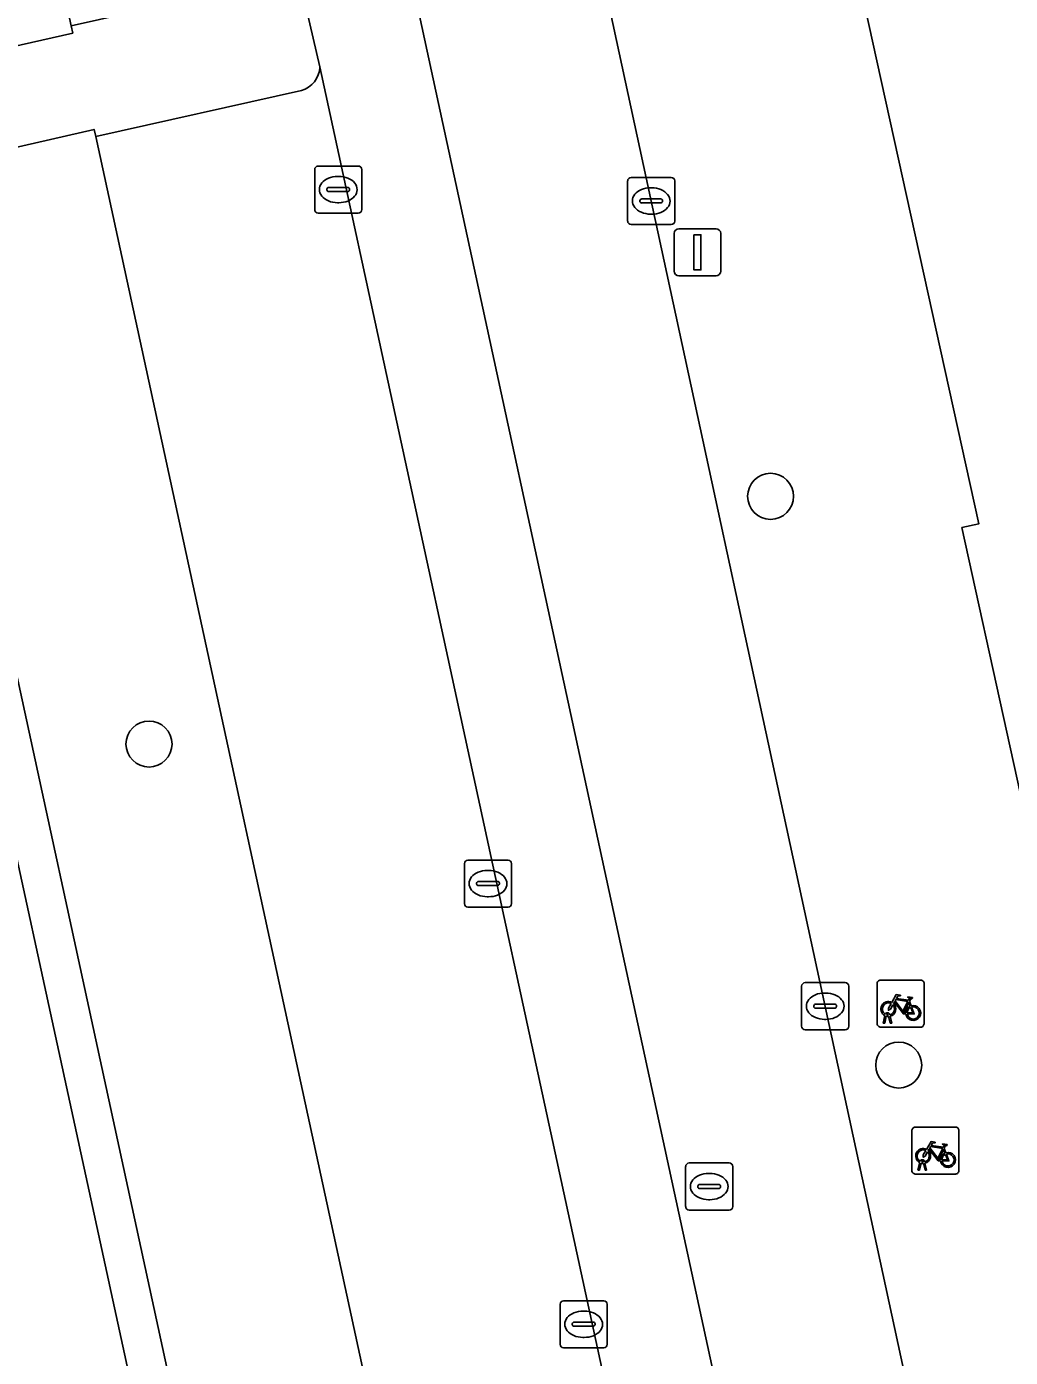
# Model space of a CAD drawing. Extents: x 160554 to 161248, y 385329 to 386506.
# Drawn here: x 160746.21 to 160767.12, y 385801.48 to 385829.75 of the extents above; entities that cross this region are included whole.
import ezdxf

# ---------------------------------------------------------------- set-up
doc = ezdxf.new("R2010")
doc.units = 0
for name, color, linetype in [('IMGEO_Berm_groen', 7, 'Continuous'), ('IMGEO_Boom', 7, 'Continuous'), ('IMGEO_Fietsenrek', 7, 'Continuous'), ('IMGEO_Fietspad_gesloten', 7, 'Continuous'), ('IMGEO_Kolk', 7, 'Continuous'), ('IMGEO_Lichtmast', 7, 'Continuous'), ('IMGEO_Pand', 7, 'Continuous'), ('IMGEO_Parkeervlak_open', 7, 'Continuous'), ('IMGEO_Rioolput', 7, 'Continuous'), ('IMGEO_Voetpad_open', 7, 'Continuous')]:
    doc.layers.add(name, color=color, linetype=linetype)

msp = doc.modelspace()

# ---------------------------------------------------------------- linework, layer by layer
at = {"layer": 'IMGEO_Berm_groen'}
msp.add_lwpolyline([(160737.654, 385850.466), (160737.667, 385850.35), (160738.499, 385850.527), (160743.233, 385828.714), (160747.193, 385829.613), (160747.16, 385829.766), (160742.513, 385851.153)], dxfattribs=at)
msp.add_lwpolyline([(160747.68, 385827.413), (160747.646, 385827.566), (160743.679, 385826.657), (160750.11, 385797.017), (160754.084, 385797.87), (160754.05, 385798.028)], close=True, dxfattribs=at)
at = {"layer": 'IMGEO_Boom'}
for centre in [(160762.023, 385819.771), (160748.812, 385814.509), (160764.746, 385807.689)]:
    msp.add_circle(centre, 0.489, dxfattribs=at)
at = {"layer": 'IMGEO_Fietsenrek'}
for p, q in [((160764.287, 385808.57), (160764.287, 385809.411)), ((160764.287, 385809.411), (160764.287, 385808.57)), ((160764.362, 385809.495), (160765.203, 385809.495)), ((160765.203, 385809.495), (160764.362, 385809.495)), ((160765.287, 385809.42), (160765.287, 385808.579)), ((160765.287, 385808.579), (160765.287, 385809.42)), ((160764.974, 385809.044), (160765.01, 385808.949)), ((160765.212, 385808.495), (160764.371, 385808.495)), ((160764.371, 385808.495), (160765.212, 385808.495)), ((160764.414, 385808.579), (160764.453, 385808.739)), ((160764.448, 385808.579), (160764.414, 385808.579)), ((160764.483, 385808.727), (160764.448, 385808.579)), ((160764.525, 385808.751), (160764.524, 385808.755)), ((160764.566, 385808.579), (160764.532, 385808.721)), ((160764.556, 385808.762), (160764.557, 385808.755)), ((160764.564, 385808.725), (160764.599, 385808.579)), ((160764.599, 385808.579), (160764.566, 385808.579)), ((160765.026, 385805.448), (160765.026, 385806.289)), ((160765.026, 385806.289), (160765.026, 385805.448)), ((160765.101, 385806.373), (160765.942, 385806.373)), ((160765.942, 385806.373), (160765.101, 385806.373)), ((160766.026, 385806.298), (160766.026, 385805.457)), ((160766.026, 385805.457), (160766.026, 385806.298)), ((160765.713, 385805.922), (160765.749, 385805.827)), ((160765.951, 385805.373), (160765.11, 385805.373)), ((160765.11, 385805.373), (160765.951, 385805.373)), ((160765.153, 385805.457), (160765.192, 385805.617)), ((160765.187, 385805.457), (160765.153, 385805.457)), ((160765.222, 385805.605), (160765.187, 385805.457)), ((160765.264, 385805.629), (160765.263, 385805.633)), ((160765.305, 385805.457), (160765.271, 385805.599)), ((160765.295, 385805.64), (160765.296, 385805.633)), ((160765.303, 385805.603), (160765.338, 385805.457)), ((160765.338, 385805.457), (160765.305, 385805.457))]:
    msp.add_line(p, q, dxfattribs=at)
for points in [[(160764.6, 385809.021), (160764.695, 385809.185), (160764.781, 385809.171), (160764.783, 385809.162), (160764.727, 385809.151), (160764.7, 385809.106), (160764.956, 385809.065)], [(160764.943, 385809.04), (160764.686, 385809.081), (160764.669, 385809.052), (160764.836, 385808.832), (160764.943, 385809.04)], [(160764.956, 385809.065), (160764.981, 385809.114), (160764.975, 385809.118), (160764.952, 385809.122), (160764.94, 385809.129), (160764.939, 385809.132), (160764.941, 385809.137), (160765.036, 385809.122), (160765.038, 385809.112), (160765.028, 385809.099), (160765.016, 385809.093), (160765.002, 385809.099), (160764.974, 385809.044)], [(160764.621, 385808.969), (160764.569, 385808.879), (160764.529, 385808.854), (160764.53, 385808.901), (160764.585, 385808.995)], [(160764.896, 385808.777), (160764.846, 385808.777), (160764.655, 385809.028), (160764.636, 385808.996)], [(160764.991, 385808.942), (160764.961, 385809.019), (160764.852, 385808.801), (160764.895, 385808.801)], [(160764.925, 385808.801), (160765.045, 385808.8), (160765.001, 385808.914)], [(160765.021, 385808.921), (160765.076, 385808.776), (160764.926, 385808.776)], [(160765.339, 385805.899), (160765.434, 385806.063), (160765.52, 385806.049), (160765.522, 385806.04), (160765.466, 385806.029), (160765.439, 385805.984), (160765.695, 385805.943)], [(160765.682, 385805.918), (160765.425, 385805.959), (160765.408, 385805.93), (160765.575, 385805.71), (160765.682, 385805.918)], [(160765.695, 385805.943), (160765.72, 385805.992), (160765.714, 385805.996), (160765.691, 385806), (160765.679, 385806.007), (160765.678, 385806.01), (160765.68, 385806.015), (160765.775, 385806), (160765.777, 385805.99), (160765.767, 385805.977), (160765.755, 385805.971), (160765.741, 385805.977), (160765.713, 385805.922)], [(160765.36, 385805.847), (160765.308, 385805.757), (160765.268, 385805.732), (160765.269, 385805.779), (160765.324, 385805.873)], [(160765.635, 385805.655), (160765.585, 385805.655), (160765.394, 385805.906), (160765.375, 385805.874)], [(160765.73, 385805.82), (160765.7, 385805.897), (160765.591, 385805.679), (160765.634, 385805.679)], [(160765.664, 385805.679), (160765.784, 385805.678), (160765.74, 385805.792)], [(160765.76, 385805.799), (160765.815, 385805.654), (160765.665, 385805.654)]]:
    msp.add_lwpolyline(points, dxfattribs=at)
for centre, radius, start, end in [((160764.365, 385809.417), 0.0779, 92.4484, 184.2845), ((160764.365, 385809.417), 0.0779, 92.4484, 184.2845), ((160765.209, 385809.417), 0.0779, 2.4484, 94.2845), ((160765.209, 385809.417), 0.0779, 2.4484, 94.2845), ((160764.527, 385808.88), 0.159, 62.6766, 242.1369), ((160764.527, 385808.88), 0.129, 63.3192, 238.903), ((160764.507, 385808.751), 0.0499, 12.8025, 158.6934), ((160764.507, 385808.751), 0.0174, 12.8025, 163.4502), ((160764.527, 385808.88), 0.129, 283.6043, 43.4302), ((160764.527, 385808.88), 0.159, 283.5766, 46.6042), ((160765.054, 385808.796), 0.159, 113.3408, 178.3217), ((160765.054, 385808.796), 0.159, 187.0065, 105.7708), ((160765.054, 385808.796), 0.129, 113.923, 177.9556), ((160765.054, 385808.796), 0.129, 188.6715, 104.5883), ((160764.365, 385808.573), 0.0779, 182.4484, 274.2845), ((160764.365, 385808.573), 0.0779, 182.4484, 274.2845), ((160764.527, 385808.88), 0.159, 253.9967, 271.7867), ((160764.527, 385808.88), 0.129, 253.415, 269.0204), ((160765.209, 385808.573), 0.0779, 272.4484, 4.2845), ((160765.209, 385808.573), 0.0779, 272.4484, 4.2845), ((160765.104, 385806.295), 0.0779, 92.4484, 184.2845), ((160765.104, 385806.295), 0.0779, 92.4484, 184.2845), ((160765.948, 385806.295), 0.0779, 2.4484, 94.2845), ((160765.948, 385806.295), 0.0779, 2.4484, 94.2845), ((160765.266, 385805.758), 0.159, 62.6766, 242.1369), ((160765.266, 385805.758), 0.129, 63.3192, 238.903), ((160765.246, 385805.629), 0.0499, 12.8025, 158.6934), ((160765.266, 385805.758), 0.129, 283.6043, 43.4302), ((160765.266, 385805.758), 0.159, 283.5766, 46.6042), ((160765.793, 385805.674), 0.159, 113.3408, 178.3217), ((160765.793, 385805.674), 0.159, 187.0065, 105.7708), ((160765.793, 385805.674), 0.129, 113.923, 177.9556), ((160765.793, 385805.674), 0.129, 188.6715, 104.5883), ((160765.104, 385805.451), 0.0779, 182.4484, 274.2845), ((160765.104, 385805.451), 0.0779, 182.4484, 274.2845), ((160765.266, 385805.758), 0.159, 253.9967, 271.7867), ((160765.246, 385805.629), 0.0174, 12.8025, 163.4502), ((160765.266, 385805.758), 0.129, 253.415, 269.0204), ((160765.948, 385805.451), 0.0779, 272.4484, 4.2845), ((160765.948, 385805.451), 0.0779, 272.4484, 4.2845)]:
    msp.add_arc(centre, radius, start, end, dxfattribs=at)
at = {"layer": 'IMGEO_Fietspad_gesloten'}
msp.add_lwpolyline([(160743.874, 385877.244), (160746.687, 385864.512), (160746.978, 385864.559), (160749.654, 385852.647), (160775.118, 385735.103), (160775.148, 385734.947), (160779.078, 385735.819), (160768.677, 385783.529), (160753.582, 385853.359)], dxfattribs=at)
at = {"layer": 'IMGEO_Kolk'}
for p, q in [((160752.333, 385825.861), (160752.333, 385826.713)), ((160752.408, 385826.787), (160753.26, 385826.787)), ((160753.334, 385826.713), (160753.334, 385825.861)), ((160752.592, 385826.281), (160752.592, 385826.293)), ((160752.635, 385826.33), (160753.033, 385826.33)), ((160752.821, 385826.567), (160752.846, 385826.567)), ((160753.076, 385826.293), (160753.076, 385826.281)), ((160758.985, 385825.619), (160758.985, 385826.471)), ((160759.06, 385826.545), (160759.912, 385826.545)), ((160759.473, 385826.325), (160759.498, 385826.325)), ((160759.986, 385826.471), (160759.986, 385825.619)), ((160753.03, 385826.244), (160752.632, 385826.244)), ((160759.244, 385826.039), (160759.244, 385826.051)), ((160759.287, 385826.088), (160759.685, 385826.088)), ((160759.728, 385826.051), (160759.728, 385826.039)), ((160753.26, 385825.787), (160752.408, 385825.787)), ((160752.844, 385826.007), (160752.819, 385826.007)), ((160759.682, 385826.002), (160759.284, 385826.002)), ((160759.496, 385825.765), (160759.471, 385825.765)), ((160759.912, 385825.545), (160759.06, 385825.545)), ((160755.516, 385811.118), (160755.516, 385811.97)), ((160755.591, 385812.044), (160756.443, 385812.044)), ((160756.517, 385811.97), (160756.517, 385811.118)), ((160756.004, 385811.824), (160756.029, 385811.824)), ((160755.775, 385811.538), (160755.775, 385811.55)), ((160756.213, 385811.501), (160755.815, 385811.501)), ((160755.818, 385811.587), (160756.216, 385811.587)), ((160756.259, 385811.55), (160756.259, 385811.538)), ((160756.443, 385811.044), (160755.591, 385811.044)), ((160756.027, 385811.264), (160756.002, 385811.264)), ((160762.683, 385808.514), (160762.683, 385809.366)), ((160762.758, 385809.44), (160763.61, 385809.44)), ((160763.684, 385809.366), (160763.684, 385808.514)), ((160763.171, 385809.22), (160763.196, 385809.22)), ((160762.942, 385808.934), (160762.942, 385808.946)), ((160763.38, 385808.897), (160762.982, 385808.897)), ((160762.985, 385808.983), (160763.383, 385808.983)), ((160763.426, 385808.946), (160763.426, 385808.934)), ((160763.194, 385808.66), (160763.169, 385808.66)), ((160763.61, 385808.44), (160762.758, 385808.44)), ((160757.55, 385801.757), (160757.55, 385802.609)), ((160757.625, 385802.683), (160758.477, 385802.683)), ((160758.551, 385802.609), (160758.551, 385801.757)), ((160758.038, 385802.463), (160758.063, 385802.463)), ((160757.809, 385802.177), (160757.809, 385802.189)), ((160758.247, 385802.14), (160757.849, 385802.14)), ((160757.852, 385802.226), (160758.25, 385802.226)), ((160758.293, 385802.189), (160758.293, 385802.177)), ((160758.061, 385801.903), (160758.036, 385801.903)), ((160758.477, 385801.683), (160757.625, 385801.683))]:
    msp.add_line(p, q, dxfattribs=at)
for points in [[(160752.333, 385825.861), (160752.333, 385826.713)], [(160752.408, 385826.787), (160753.26, 385826.787)], [(160753.334, 385826.713), (160753.334, 385825.861)], [(160758.985, 385825.619), (160758.985, 385826.471)], [(160759.06, 385826.545), (160759.912, 385826.545)], [(160759.986, 385826.471), (160759.986, 385825.619)], [(160753.26, 385825.787), (160752.408, 385825.787)], [(160759.912, 385825.545), (160759.06, 385825.545)], [(160755.516, 385811.118), (160755.516, 385811.97)], [(160755.591, 385812.044), (160756.443, 385812.044)], [(160756.517, 385811.97), (160756.517, 385811.118)], [(160756.443, 385811.044), (160755.591, 385811.044)], [(160762.683, 385808.514), (160762.683, 385809.366)], [(160762.758, 385809.44), (160763.61, 385809.44)], [(160763.684, 385809.366), (160763.684, 385808.514)], [(160763.61, 385808.44), (160762.758, 385808.44)], [(160757.55, 385801.757), (160757.55, 385802.609)], [(160757.625, 385802.683), (160758.477, 385802.683)], [(160758.551, 385802.609), (160758.551, 385801.757)], [(160758.477, 385801.683), (160757.625, 385801.683)]]:
    msp.add_lwpolyline(points, dxfattribs=at)
for centre, radius, start, end in [((160752.41, 385826.711), 0.0765, 91.552, 178.448), ((160752.41, 385826.711), 0.0765, 91.552, 178.448), ((160753.258, 385826.711), 0.0765, 1.552, 88.448), ((160753.258, 385826.711), 0.0765, 1.552, 88.448), ((160752.632, 385826.29), 0.0403, 85.8775, 175.7526), ((160753.037, 385826.292), 0.0386, 1.7309, 96.639), ((160759.062, 385826.469), 0.0765, 91.552, 178.448), ((160759.062, 385826.469), 0.0765, 91.552, 178.448), ((160759.91, 385826.469), 0.0765, 1.552, 88.448), ((160759.91, 385826.469), 0.0765, 1.552, 88.448), ((160752.629, 385826.28), 0.0366, 178.938, 274.7102), ((160753.033, 385826.287), 0.043, 264.8664, 352.4533), ((160759.284, 385826.048), 0.0403, 85.8775, 175.7526), ((160759.281, 385826.038), 0.0366, 178.938, 274.7102), ((160759.685, 385826.045), 0.043, 264.8664, 352.4533), ((160759.689, 385826.05), 0.0386, 1.7309, 96.639), ((160752.41, 385825.863), 0.0765, 181.552, 268.448), ((160752.41, 385825.863), 0.0765, 181.552, 268.448), ((160753.258, 385825.863), 0.0765, 271.552, 358.448), ((160753.258, 385825.863), 0.0765, 271.552, 358.448), ((160759.062, 385825.621), 0.0765, 181.552, 268.448), ((160759.062, 385825.621), 0.0765, 181.552, 268.448), ((160759.91, 385825.621), 0.0765, 271.552, 358.448), ((160759.91, 385825.621), 0.0765, 271.552, 358.448), ((160755.593, 385811.968), 0.0765, 91.552, 178.448), ((160755.593, 385811.968), 0.0765, 91.552, 178.448), ((160756.441, 385811.968), 0.0765, 1.552, 88.448), ((160756.441, 385811.968), 0.0765, 1.552, 88.448), ((160755.815, 385811.547), 0.0403, 85.8775, 175.7526), ((160755.812, 385811.537), 0.0366, 178.938, 274.7102), ((160756.216, 385811.544), 0.043, 264.8664, 352.4533), ((160756.22, 385811.549), 0.0386, 1.7309, 96.639), ((160755.593, 385811.12), 0.0765, 181.552, 268.448), ((160755.593, 385811.12), 0.0765, 181.552, 268.448), ((160756.441, 385811.12), 0.0765, 271.552, 358.448), ((160756.441, 385811.12), 0.0765, 271.552, 358.448), ((160762.76, 385809.364), 0.0765, 91.552, 178.448), ((160762.76, 385809.364), 0.0765, 91.552, 178.448), ((160763.608, 385809.364), 0.0765, 1.552, 88.448), ((160763.608, 385809.364), 0.0765, 1.552, 88.448), ((160762.982, 385808.943), 0.0403, 85.8775, 175.7526), ((160762.979, 385808.933), 0.0366, 178.938, 274.7102), ((160763.383, 385808.94), 0.043, 264.8664, 352.4533), ((160763.387, 385808.945), 0.0386, 1.7309, 96.639), ((160762.76, 385808.516), 0.0765, 181.552, 268.448), ((160762.76, 385808.516), 0.0765, 181.552, 268.448), ((160763.608, 385808.516), 0.0765, 271.552, 358.448), ((160763.608, 385808.516), 0.0765, 271.552, 358.448), ((160757.627, 385802.607), 0.0765, 91.552, 178.448), ((160757.627, 385802.607), 0.0765, 91.552, 178.448), ((160758.475, 385802.607), 0.0765, 1.552, 88.448), ((160758.475, 385802.607), 0.0765, 1.552, 88.448), ((160757.849, 385802.186), 0.0403, 85.8775, 175.7526), ((160757.846, 385802.176), 0.0366, 178.938, 274.7102), ((160758.25, 385802.183), 0.043, 264.8664, 352.4533), ((160758.254, 385802.188), 0.0386, 1.7309, 96.639), ((160757.627, 385801.759), 0.0765, 181.552, 268.448), ((160757.627, 385801.759), 0.0765, 181.552, 268.448), ((160758.475, 385801.759), 0.0765, 271.552, 358.448), ((160758.475, 385801.759), 0.0765, 271.552, 358.448)]:
    msp.add_arc(centre, radius, start, end, dxfattribs=at)
for centre, major_axis, ratio, start_param, end_param in [((160752.82, 385826.287), (-0.387, 0.002), 0.722429, 4.712389, 7.853982), ((160752.845, 385826.287), (-0.39, 0.002), 0.717154, 1.570796, 4.712389), ((160759.472, 385826.045), (-0.387, 0.002), 0.722429, 4.712389, 7.853982), ((160759.497, 385826.045), (-0.39, 0.002), 0.717154, 1.570796, 4.712389), ((160756.003, 385811.544), (-0.387, 0.002), 0.722429, 4.712389, 7.853982), ((160756.028, 385811.544), (-0.39, 0.002), 0.717154, 1.570796, 4.712389), ((160763.17, 385808.94), (-0.387, 0.002), 0.722429, 4.712389, 7.853982), ((160763.195, 385808.94), (-0.39, 0.002), 0.717154, 1.570796, 4.712389), ((160758.037, 385802.183), (-0.387, 0.002), 0.722429, 4.712389, 7.853982), ((160758.062, 385802.183), (-0.39, 0.002), 0.717154, 1.570796, 4.712389)]:
    msp.add_ellipse(centre, major_axis=major_axis, ratio=ratio, start_param=start_param, end_param=end_param, dxfattribs=at)
at = {"layer": 'IMGEO_Lichtmast'}
for p, q in [((160760.073, 385825.454), (160760.863, 385825.454)), ((160760.863, 385825.454), (160760.073, 385825.454)), ((160759.973, 385824.554), (160759.973, 385825.354)), ((160759.973, 385825.354), (160759.973, 385824.554)), ((160760.963, 385825.354), (160760.963, 385824.554)), ((160760.963, 385824.554), (160760.963, 385825.354)), ((160760.863, 385824.454), (160760.073, 385824.454)), ((160760.073, 385824.454), (160760.863, 385824.454))]:
    msp.add_line(p, q, dxfattribs=at)
msp.add_lwpolyline([(160760.393, 385825.329), (160760.543, 385825.329), (160760.543, 385824.579), (160760.393, 385824.579), (160760.393, 385825.329)], dxfattribs=at)
for centre, start, end in [((160760.073, 385825.354), 90, 180), ((160760.073, 385825.354), 90, 180), ((160760.863, 385825.354), 0, 90), ((160760.863, 385825.354), 360, 90), ((160760.073, 385824.554), 180, 270), ((160760.073, 385824.554), 180, 270), ((160760.863, 385824.554), 270, 0), ((160760.863, 385824.554), 270, 0)]:
    msp.add_arc(centre, 0.1, start, end, dxfattribs=at)
at = {"layer": 'IMGEO_Pand'}
msp.add_lwpolyline([(160797.582, 385839.533), (160795.644, 385848.382), (160795.61, 385848.538), (160789.778, 385847.261), (160789.816, 385847.106), (160761.698, 385840.764), (160761.794, 385840.4), (160761.908, 385840.046), (160762.044, 385839.697), (160762.314, 385839.138), (160762.635, 385838.607), (160763.006, 385838.109), (160763.423, 385837.649), (160764.197, 385834.133), (160763.205, 385833.915), (160766.446, 385819.186), (160766.088, 385819.108), (160767.998, 385810.411), (160782.162, 385813.51), (160777.43, 385835.122)], close=True, dxfattribs=at)
at = {"layer": 'IMGEO_Parkeervlak_open'}
for points in [[(160758.99, 385798.701), (160752.445, 385828.891)], [(160752.051, 385828.391), (160747.68, 385827.413), (160754.05, 385798.028), (160758.385, 385799.005)], [(160756.782, 385762.497), (160742.843, 385826.594)]]:
    msp.add_lwpolyline(points, dxfattribs=at)
msp.add_arc((160751.891, 385828.922), 0.555, 286.7399, 356.7839, dxfattribs=at)
at = {"layer": 'IMGEO_Rioolput'}
for p, q in [((160760.218, 385804.683), (160760.218, 385805.535)), ((160760.293, 385805.609), (160761.145, 385805.609)), ((160760.706, 385805.389), (160760.731, 385805.389)), ((160761.219, 385805.535), (160761.219, 385804.683)), ((160760.477, 385805.103), (160760.477, 385805.115)), ((160760.52, 385805.152), (160760.918, 385805.152)), ((160760.961, 385805.115), (160760.961, 385805.103)), ((160760.915, 385805.066), (160760.517, 385805.066)), ((160760.729, 385804.829), (160760.704, 385804.829)), ((160761.145, 385804.609), (160760.293, 385804.609))]:
    msp.add_line(p, q, dxfattribs=at)
for points in [[(160760.218, 385804.683), (160760.218, 385805.535)], [(160760.293, 385805.609), (160761.145, 385805.609)], [(160761.219, 385805.535), (160761.219, 385804.683)], [(160761.145, 385804.609), (160760.293, 385804.609)]]:
    msp.add_lwpolyline(points, dxfattribs=at)
for centre, radius, start, end in [((160760.295, 385805.533), 0.0765, 91.552, 178.448), ((160760.295, 385805.533), 0.0765, 91.552, 178.448), ((160761.143, 385805.533), 0.0765, 1.552, 88.448), ((160761.143, 385805.533), 0.0765, 1.552, 88.448), ((160760.517, 385805.112), 0.0403, 85.8775, 175.7526), ((160760.514, 385805.102), 0.0366, 178.938, 274.7102), ((160760.918, 385805.109), 0.043, 264.8664, 352.4533), ((160760.922, 385805.114), 0.0386, 1.7309, 96.639), ((160760.295, 385804.685), 0.0765, 181.552, 268.448), ((160760.295, 385804.685), 0.0765, 181.552, 268.448), ((160761.143, 385804.685), 0.0765, 271.552, 358.448), ((160761.143, 385804.685), 0.0765, 271.552, 358.448)]:
    msp.add_arc(centre, radius, start, end, dxfattribs=at)
for centre, major_axis, ratio, start_param, end_param in [((160760.705, 385805.109), (-0.387, 0.002), 0.722429, 4.712389, 7.853982), ((160760.73, 385805.109), (-0.39, 0.002), 0.717154, 1.570796, 4.712389)]:
    msp.add_ellipse(centre, major_axis=major_axis, ratio=ratio, start_param=start_param, end_param=end_param, dxfattribs=at)
at = {"layer": 'IMGEO_Voetpad_open'}
for points in [[(160781.262, 385750), (160780.116, 385755.219), (160777.992, 385764.891), (160774.791, 385779.47), (160772.013, 385792.125), (160769.9, 385801.747), (160767.998, 385810.411), (160766.088, 385819.108), (160766.446, 385819.186), (160763.205, 385833.915), (160761.698, 385840.764), (160761.62, 385841.119), (160761.387, 385841.069), (160758.439, 385854.537), (160758.206, 385855.6), (160759.667, 385855.919), (160759.385, 385857.208), (160757.924, 385856.888), (160755.843, 385866.393), (160749.452, 385895.585), (160748.25, 385902.591), (160746.075, 385901.918), (160737.558, 385899.319), (160737.091, 385899.177)], [(160775.118, 385735.103), (160749.654, 385852.647), (160746.978, 385864.559), (160746.687, 385864.512), (160746.74, 385864.272)], [(160746.539, 385855.908), (160752.087, 385830.426), (160752.445, 385828.891), (160758.99, 385798.701), (160759.334, 385797.113), (160767.479, 385759.49), (160767.797, 385758.002), (160772.672, 385735.471), (160773.926, 385735.754)], [(160753.194, 385855.146), (160753.582, 385853.359), (160768.677, 385783.529), (160779.078, 385735.819), (160779.287, 385734.864)], [(160766.892, 385759.829), (160762.526, 385758.857), (160762.559, 385758.704), (160758.619, 385757.857), (160750.573, 385794.958), (160750.11, 385797.017), (160743.679, 385826.657), (160743.233, 385828.714), (160738.499, 385850.527), (160737.667, 385850.35), (160742.46, 385828.352), (160742.843, 385826.594), (160756.782, 385762.497)], [(160751.504, 385830.745), (160747.16, 385829.766), (160747.193, 385829.613), (160743.233, 385828.714), (160743.679, 385826.657), (160747.646, 385827.566), (160747.68, 385827.413), (160752.051, 385828.391)], [(160752.445, 385828.891), (160752.087, 385830.426)]]:
    msp.add_lwpolyline(points, dxfattribs=at)
msp.add_arc((160751.891, 385828.922), 0.555, 286.7399, 356.7839, dxfattribs=at)

doc.saveas('drawing.dxf')
